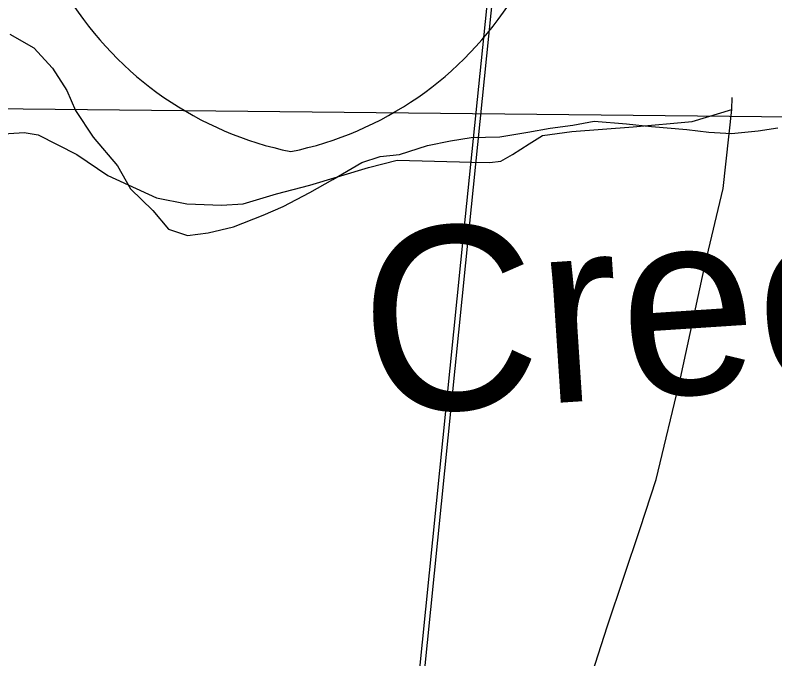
# Model space of a CAD drawing. Extents: x -38.1 to 35.9, y -2.7 to 28.5.
# Drawn here: x 9.2388 to 9.6312, y 13.5585 to 13.891 of the extents above; entities that cross this region are included whole.
import ezdxf

# ---------------------------------------------------------------- set-up
doc = ezdxf.new("R2010")
doc.units = 0
for name, color, linetype in [('GM_X_City_Street', 7, 'Continuous'), ('GM_X_Corporation', 7, 'Continuous'), ('GM_X_Interstate_Route', 7, 'Continuous'), ('GM_X_Section', 7, 'Continuous'), ('GM_X_US_Location', 7, 'Continuous'), ('GM_X_US_Route', 7, 'Continuous')]:
    doc.layers.add(name, color=color, linetype=linetype)

msp = doc.modelspace()

# ---------------------------------------------------------------- linework, layer by layer
at = {"layer": 'GM_X_City_Street'}
for points in [[(9.44533, 13.21999), (9.444, 13.25645), (9.45869, 13.30892), (9.48179, 13.3782), (9.50278, 13.44539), (9.52588, 13.51676), (9.54476, 13.57552), (9.56157, 13.62592), (9.56996, 13.6511), (9.58255, 13.70357), (9.59516, 13.76236), (9.60447, 13.80152), (9.60903, 13.84232), (9.60924, 13.84843)], [(9.22997, 13.82949), (9.24344, 13.83041), (9.25068, 13.82925), (9.27056, 13.81901), (9.28655, 13.80812), (9.31172, 13.79674), (9.32746, 13.79361), (9.34543, 13.7929), (9.35652, 13.79361), (9.37378, 13.79871), (9.39092, 13.80316), (9.42128, 13.81226), (9.43609, 13.81606), (9.47477, 13.8151), (9.48391, 13.81491), (9.4896, 13.81567), (9.49568, 13.81909), (9.50426, 13.8245), (9.51123, 13.82894), (9.52643, 13.8309), (9.55809, 13.8334), (9.58849, 13.83609), (9.60903, 13.84232)]]:
    msp.add_lwpolyline(points, dxfattribs=at)
at = {"layer": 'GM_X_Corporation'}
for points in [[(9.38693, 12.93076), (9.38833, 12.94464), (9.39789, 13.03905), (9.40725, 13.13011), (9.41721, 13.22555), (9.42868, 13.3431), (9.44814, 13.53107), (9.47327, 13.78008), (9.49041, 13.94814), (9.50338, 14.07461), (9.50882, 14.13032), (9.51357, 14.17468), (9.51716, 14.20884), (9.52145, 14.251), (9.52481, 14.28424), (9.53234, 14.34667)], [(9.40625, 13.12033), (9.40805, 13.16175), (9.42621, 13.34335), (9.44566, 13.53133), (9.4708, 13.78034), (9.48794, 13.94839), (9.50091, 14.07486), (9.50635, 14.13057), (9.5111, 14.17494), (9.51469, 14.2091), (9.51898, 14.25125), (9.52234, 14.28451), (9.52987, 14.34701)]]:
    msp.add_lwpolyline(points, dxfattribs=at)
at = {"layer": 'GM_X_Interstate_Route'}
for centre, start, end in [((9.41669, 13.99451), 165.8066, 258.463), ((9.34567, 13.99451), 281.537, 14.1934)]:
    msp.add_arc(centre, 0.17756, start, end, dxfattribs=at)
at = {"layer": 'GM_X_Section'}
msp.add_lwpolyline([(9.23606, 13.88127), (9.24845, 13.87418), (9.25812, 13.86372), (9.26549, 13.85217), (9.26985, 13.84182), (9.27907, 13.82796), (9.2917, 13.81326), (9.29831, 13.80135), (9.30986, 13.79009), (9.31803, 13.78043), (9.32784, 13.77719), (9.3385, 13.77849), (9.35148, 13.78164), (9.3668, 13.78778), (9.37714, 13.79213), (9.39096, 13.79944), (9.40286, 13.80604), (9.41785, 13.81485), (9.42741, 13.81807), (9.43731, 13.81901), (9.45183, 13.82365), (9.46366, 13.82607), (9.47433, 13.82775), (9.48915, 13.8282), (9.50363, 13.83057), (9.51507, 13.83261), (9.52688, 13.83427), (9.53793, 13.83633), (9.55462, 13.83484), (9.56751, 13.83344), (9.58571, 13.83193), (9.59708, 13.83056), (9.60884, 13.82994), (9.62255, 13.83118), (9.63283, 13.83287)], dxfattribs=at)
at = {"layer": 'GM_X_US_Route'}
msp.add_lwpolyline([(10.00786, 14.40901), (9.83426, 14.11876), (9.77704, 13.93539), (9.77368, 13.83698), (9.14322, 13.84351)], dxfattribs=at)
msp.add_lwpolyline([(9.13063, 12.93076), (9.42311, 12.93076), (9.50523, 13.25462), (9.77368, 13.83698), (9.14322, 13.84351)], close=True, dxfattribs=at)

# ---------------------------------------------------------------- texts
at = {"layer": 'GM_X_US_Location'}
msp.add_text('Creek', height=0.094693, rotation=3.7659, dxfattribs=at).set_placement((9.42061, 13.68427))

doc.saveas('drawing.dxf')
